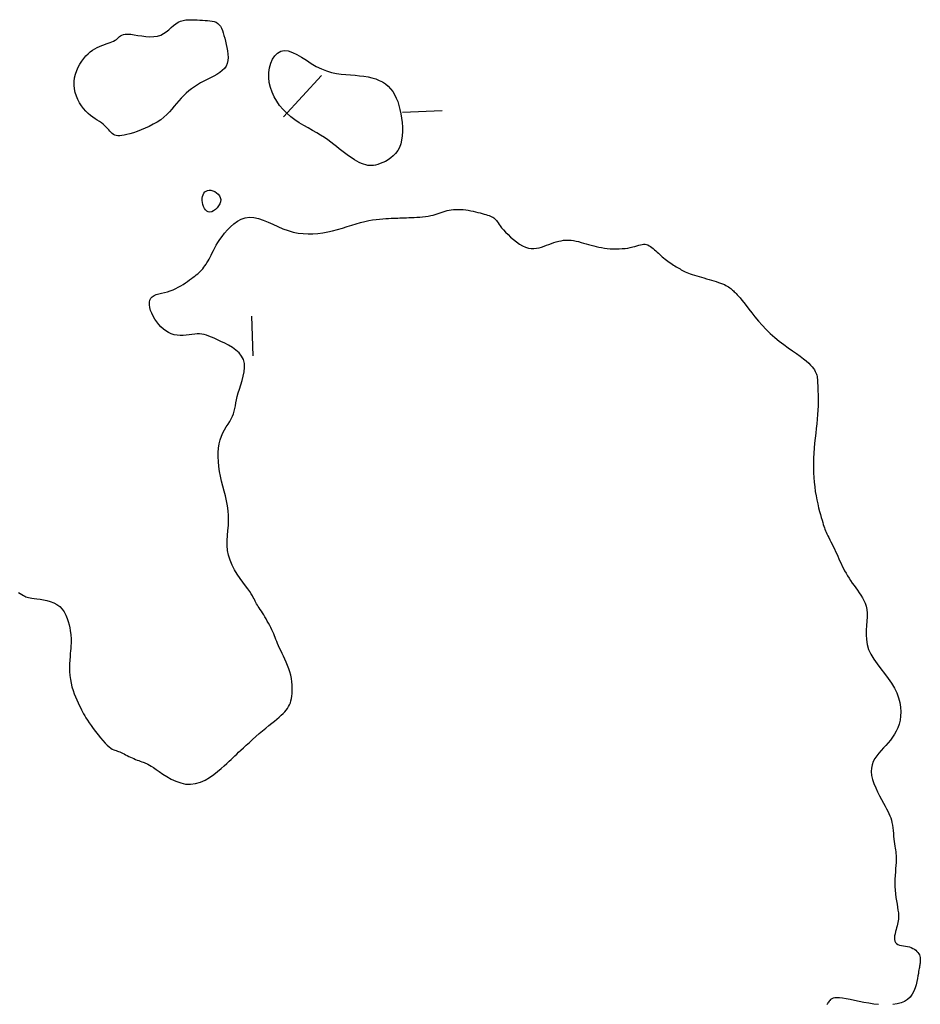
# Model space of a CAD drawing. Header units: millimetres. Extents: x 32690613 to 32693367, y 5343692 to 5344708.
# Tile 804 of 1009: x 32693032 to 32693055, y 5344145 to 5344169. Entities that reach past the tile are written whole.
import ezdxf

# ---------------------------------------------------------------- set-up
doc = ezdxf.new("R2010")
doc.units = ezdxf.units.MM
doc.header["$LTSCALE"] = 20
doc.layers.add('02-DGM_HL_492.00', color=82, linetype='Continuous')

msp = doc.modelspace()

# ---------------------------------------------------------------- linework, layer by layer
at = {"layer": '02-DGM_HL_492.00', "elevation": 492, "flags": 128}
for points in [[(32693037.011, 5344167.938), (32693036.93, 5344167.893), (32693036.851, 5344167.846), (32693036.774, 5344167.796), (32693036.701, 5344167.744), (32693036.63, 5344167.689), (32693036.562, 5344167.631), (32693036.498, 5344167.57), (32693036.436, 5344167.507), (32693036.377, 5344167.441), (32693036.32, 5344167.372), (32693036.263, 5344167.303), (32693036.205, 5344167.232), (32693036.143, 5344167.163), (32693036.077, 5344167.094), (32693036.004, 5344167.028), (32693035.923, 5344166.964), (32693035.834, 5344166.905), (32693035.737, 5344166.849), (32693035.636, 5344166.797), (32693035.533, 5344166.75), (32693035.43, 5344166.708), (32693035.33, 5344166.671), (32693035.235, 5344166.638), (32693035.148, 5344166.612), (32693035.07, 5344166.59), (32693035.002, 5344166.575), (32693034.942, 5344166.564), (32693034.889, 5344166.56), (32693034.843, 5344166.561), (32693034.802, 5344166.567), (32693034.765, 5344166.578), (32693034.731, 5344166.595), (32693034.7, 5344166.617), (32693034.671, 5344166.644), (32693034.642, 5344166.674), (32693034.612, 5344166.707), (32693034.581, 5344166.742), (32693034.548, 5344166.778), (32693034.512, 5344166.814), (32693034.471, 5344166.849), (32693034.426, 5344166.883), (32693034.376, 5344166.917), (32693034.323, 5344166.952), (32693034.267, 5344166.989), (32693034.209, 5344167.029), (32693034.151, 5344167.073), (32693034.092, 5344167.123), (32693034.034, 5344167.18), (32693033.978, 5344167.244), (32693033.925, 5344167.315), (32693033.876, 5344167.392), (32693033.833, 5344167.474), (32693033.796, 5344167.56), (32693033.767, 5344167.65), (32693033.747, 5344167.742), (32693033.738, 5344167.835), (32693033.74, 5344167.929), (32693033.752, 5344168.022), (32693033.774, 5344168.114), (32693033.804, 5344168.203), (32693033.841, 5344168.288), (32693033.884, 5344168.369), (32693033.931, 5344168.444), (32693033.982, 5344168.512), (32693034.036, 5344168.573), (32693034.091, 5344168.626), (32693034.147, 5344168.674), (32693034.205, 5344168.715), (32693034.263, 5344168.751), (32693034.321, 5344168.783), (32693034.378, 5344168.811), (32693034.435, 5344168.835), (32693034.491, 5344168.857), (32693034.545, 5344168.877), (32693034.597, 5344168.895), (32693034.646, 5344168.913), (32693034.692, 5344168.931), (32693034.734, 5344168.949), (32693034.772, 5344168.968), (32693034.805, 5344168.989), (32693034.833, 5344169.012), (32693034.858, 5344169.036), (32693034.883, 5344169.06), (32693034.91, 5344169.082), (32693034.942, 5344169.1), (32693034.981, 5344169.115), (32693035.03, 5344169.124), (32693035.091, 5344169.125), (32693035.166, 5344169.119), (32693035.252, 5344169.107), (32693035.347, 5344169.092), (32693035.447, 5344169.077), (32693035.55, 5344169.065), (32693035.652, 5344169.058), (32693035.75, 5344169.06), (32693035.841, 5344169.074), (32693035.923, 5344169.1), (32693035.997, 5344169.138), (32693036.064, 5344169.184), (32693036.127, 5344169.234), (32693036.186, 5344169.287), (32693036.243, 5344169.337), (32693036.301, 5344169.384), (32693036.361, 5344169.422), (32693036.424, 5344169.451), (32693036.49, 5344169.47), (32693036.558, 5344169.481), (32693036.628, 5344169.487), (32693036.698, 5344169.487), (32693036.769, 5344169.485), (32693036.84, 5344169.481), (32693036.909, 5344169.477), (32693036.977, 5344169.474), (32693037.043, 5344169.471), (32693037.106, 5344169.468), (32693037.166, 5344169.462), (32693037.223, 5344169.453), (32693037.274, 5344169.44), (32693037.321, 5344169.421), (32693037.363, 5344169.395), (32693037.399, 5344169.361), (32693037.43, 5344169.32), (32693037.456, 5344169.271), (32693037.479, 5344169.217), (32693037.5, 5344169.156), (32693037.519, 5344169.09), (32693037.537, 5344169.019), (32693037.556, 5344168.943), (32693037.575, 5344168.864), (32693037.592, 5344168.783), (32693037.607, 5344168.7), (32693037.617, 5344168.617), (32693037.621, 5344168.537), (32693037.616, 5344168.459), (32693037.6, 5344168.386), (32693037.572, 5344168.319), (32693037.53, 5344168.258), (32693037.476, 5344168.204), (32693037.412, 5344168.154), (32693037.339, 5344168.108), (32693037.261, 5344168.065), (32693037.179, 5344168.023), (32693037.095, 5344167.981)], [(32693040.942, 5344168.075), (32693041.05, 5344168.062), (32693041.154, 5344168.044), (32693041.253, 5344168.02), (32693041.347, 5344167.992), (32693041.435, 5344167.957), (32693041.517, 5344167.916), (32693041.593, 5344167.867), (32693041.661, 5344167.811), (32693041.723, 5344167.747), (32693041.777, 5344167.676), (32693041.824, 5344167.597), (32693041.866, 5344167.512), (32693041.902, 5344167.42), (32693041.933, 5344167.323), (32693041.959, 5344167.221), (32693041.98, 5344167.115), (32693041.998, 5344167.004), (32693042.012, 5344166.892), (32693042.019, 5344166.778), (32693042.021, 5344166.666), (32693042.015, 5344166.557), (32693042, 5344166.453), (32693041.977, 5344166.355), (32693041.944, 5344166.265), (32693041.901, 5344166.186), (32693041.848, 5344166.115), (32693041.789, 5344166.053), (32693041.725, 5344166), (32693041.658, 5344165.954), (32693041.59, 5344165.915), (32693041.524, 5344165.883), (32693041.46, 5344165.857), (32693041.4, 5344165.837), (32693041.345, 5344165.822), (32693041.293, 5344165.812), (32693041.243, 5344165.807), (32693041.194, 5344165.808), (32693041.145, 5344165.814), (32693041.095, 5344165.825), (32693041.043, 5344165.841), (32693040.989, 5344165.862), (32693040.932, 5344165.888), (32693040.874, 5344165.919), (32693040.813, 5344165.954), (32693040.751, 5344165.992), (32693040.688, 5344166.034), (32693040.624, 5344166.08), (32693040.56, 5344166.128), (32693040.495, 5344166.179), (32693040.429, 5344166.232), (32693040.361, 5344166.287), (32693040.291, 5344166.343), (32693040.216, 5344166.401), (32693040.136, 5344166.459), (32693040.051, 5344166.518), (32693039.958, 5344166.577), (32693039.859, 5344166.636), (32693039.753, 5344166.695), (32693039.643, 5344166.757), (32693039.532, 5344166.821), (32693039.42, 5344166.889), (32693039.31, 5344166.962), (32693039.204, 5344167.041), (32693039.103, 5344167.127), (32693039.009, 5344167.221), (32693038.924, 5344167.322), (32693038.849, 5344167.43), (32693038.784, 5344167.542), (32693038.731, 5344167.659), (32693038.69, 5344167.78), (32693038.663, 5344167.903), (32693038.651, 5344168.027), (32693038.653, 5344168.152), (32693038.671, 5344168.273), (32693038.703, 5344168.387), (32693038.747, 5344168.49), (32693038.804, 5344168.577), (32693038.873, 5344168.646), (32693038.952, 5344168.691), (32693039.041, 5344168.71), (32693039.139, 5344168.699), (32693039.245, 5344168.663), (32693039.357, 5344168.608), (32693039.475, 5344168.539), (32693039.597, 5344168.463), (32693039.722, 5344168.384), (32693039.849, 5344168.31), (32693039.976, 5344168.246), (32693040.103, 5344168.196), (32693040.229, 5344168.159), (32693040.354, 5344168.132), (32693040.477, 5344168.114), (32693040.597, 5344168.102), (32693040.715, 5344168.093), (32693040.83, 5344168.085)], [(32693037.437, 5344164.95), (32693037.431, 5344164.896), (32693037.413, 5344164.842), (32693037.384, 5344164.79), (32693037.347, 5344164.741), (32693037.304, 5344164.699), (32693037.258, 5344164.665), (32693037.211, 5344164.642), (32693037.165, 5344164.633), (32693037.124, 5344164.639), (32693037.086, 5344164.658), (32693037.054, 5344164.689), (32693037.026, 5344164.729), (32693037.004, 5344164.775), (32693036.987, 5344164.826), (32693036.975, 5344164.879), (32693036.97, 5344164.931), (32693036.971, 5344164.982), (32693036.979, 5344165.029), (32693036.992, 5344165.072), (32693037.011, 5344165.11), (32693037.036, 5344165.142), (32693037.067, 5344165.166), (32693037.103, 5344165.182), (32693037.144, 5344165.188), (32693037.189, 5344165.185), (32693037.238, 5344165.172), (32693037.286, 5344165.151), (32693037.332, 5344165.123), (32693037.372, 5344165.087), (32693037.405, 5344165.046), (32693037.427, 5344165)]]:
    msp.add_lwpolyline(points, close=True, dxfattribs=at)
for points in [[(32693039.983, 5344168.079), (32693039.023, 5344167.041)], [(32693042.02, 5344167.158), (32693043.02, 5344167.197)], [(32693032.335, 5344155.038), (32693032.382, 5344155.012), (32693032.424, 5344154.987), (32693032.46, 5344154.966), (32693032.492, 5344154.949), (32693032.523, 5344154.935), (32693032.555, 5344154.923), (32693032.589, 5344154.913), (32693032.629, 5344154.904), (32693032.676, 5344154.896), (32693032.733, 5344154.888), (32693032.802, 5344154.88), (32693032.879, 5344154.869), (32693032.963, 5344154.856), (32693033.051, 5344154.837), (32693033.139, 5344154.813), (32693033.224, 5344154.78), (32693033.305, 5344154.739), (32693033.376, 5344154.687), (32693033.438, 5344154.623), (32693033.489, 5344154.55), (32693033.531, 5344154.471), (32693033.565, 5344154.389), (32693033.592, 5344154.306), (32693033.613, 5344154.225), (32693033.629, 5344154.15), (32693033.641, 5344154.083), (32693033.649, 5344154.026), (32693033.656, 5344153.979), (32693033.66, 5344153.94), (32693033.662, 5344153.908), (32693033.663, 5344153.882), (32693033.664, 5344153.86), (32693033.663, 5344153.842), (32693033.663, 5344153.825), (32693033.662, 5344153.808), (32693033.662, 5344153.79), (32693033.661, 5344153.769), (32693033.661, 5344153.744), (32693033.659, 5344153.713), (32693033.657, 5344153.675), (32693033.653, 5344153.628), (32693033.649, 5344153.571), (32693033.643, 5344153.502), (32693033.636, 5344153.424), (32693033.63, 5344153.338), (32693033.626, 5344153.245), (32693033.624, 5344153.148), (32693033.626, 5344153.049), (32693033.632, 5344152.948), (32693033.644, 5344152.849), (32693033.661, 5344152.753), (32693033.685, 5344152.66), (32693033.712, 5344152.571), (32693033.742, 5344152.486), (32693033.774, 5344152.405), (32693033.807, 5344152.33), (32693033.839, 5344152.259), (32693033.87, 5344152.195), (32693033.898, 5344152.136), (32693033.924, 5344152.082), (32693033.95, 5344152.031), (32693033.977, 5344151.98), (32693034.006, 5344151.929), (32693034.038, 5344151.876), (32693034.075, 5344151.818), (32693034.118, 5344151.754), (32693034.168, 5344151.684), (32693034.223, 5344151.609), (32693034.282, 5344151.531), (32693034.344, 5344151.453), (32693034.405, 5344151.377), (32693034.466, 5344151.306), (32693034.523, 5344151.242), (32693034.576, 5344151.189), (32693034.624, 5344151.146), (32693034.665, 5344151.114), (32693034.703, 5344151.091), (32693034.737, 5344151.074), (32693034.769, 5344151.062), (32693034.8, 5344151.052), (32693034.83, 5344151.043), (32693034.861, 5344151.033), (32693034.894, 5344151.02), (32693034.928, 5344151.005), (32693034.963, 5344150.988), (32693035, 5344150.969), (32693035.039, 5344150.949), (32693035.078, 5344150.928), (32693035.119, 5344150.908), (32693035.16, 5344150.887), (32693035.202, 5344150.868), (32693035.245, 5344150.85), (32693035.287, 5344150.832), (32693035.329, 5344150.816), (32693035.369, 5344150.801), (32693035.408, 5344150.786), (32693035.444, 5344150.773), (32693035.477, 5344150.762), (32693035.507, 5344150.751), (32693035.537, 5344150.739), (32693035.567, 5344150.726), (32693035.6, 5344150.71), (32693035.638, 5344150.688), (32693035.684, 5344150.66), (32693035.739, 5344150.624), (32693035.806, 5344150.579), (32693035.886, 5344150.523), (32693035.978, 5344150.461), (32693036.08, 5344150.397), (32693036.191, 5344150.335), (32693036.308, 5344150.281), (32693036.429, 5344150.237), (32693036.553, 5344150.21), (32693036.678, 5344150.203), (32693036.803, 5344150.22), (32693036.924, 5344150.257), (32693037.042, 5344150.311), (32693037.155, 5344150.376), (32693037.262, 5344150.449), (32693037.36, 5344150.525), (32693037.449, 5344150.6), (32693037.527, 5344150.67), (32693037.594, 5344150.731), (32693037.652, 5344150.784), (32693037.702, 5344150.832), (32693037.749, 5344150.876), (32693037.794, 5344150.919), (32693037.84, 5344150.964), (32693037.889, 5344151.011), (32693037.946, 5344151.064), (32693038.01, 5344151.125), (32693038.082, 5344151.191), (32693038.16, 5344151.261), (32693038.242, 5344151.335), (32693038.326, 5344151.409), (32693038.41, 5344151.483), (32693038.494, 5344151.555), (32693038.574, 5344151.623), (32693038.651, 5344151.686), (32693038.723, 5344151.744), (32693038.79, 5344151.798), (32693038.853, 5344151.849), (32693038.91, 5344151.897), (32693038.963, 5344151.943), (32693039.011, 5344151.987), (32693039.053, 5344152.031), (32693039.091, 5344152.074), (32693039.123, 5344152.118), (32693039.151, 5344152.163), (32693039.175, 5344152.209), (32693039.194, 5344152.258), (32693039.21, 5344152.31), (32693039.223, 5344152.366), (32693039.232, 5344152.427), (32693039.239, 5344152.492), (32693039.242, 5344152.562), (32693039.242, 5344152.635), (32693039.239, 5344152.712), (32693039.231, 5344152.791), (32693039.219, 5344152.872), (32693039.202, 5344152.954), (32693039.181, 5344153.036), (32693039.154, 5344153.119), (32693039.124, 5344153.2), (32693039.09, 5344153.28), (32693039.055, 5344153.358), (32693039.02, 5344153.434), (32693038.985, 5344153.506), (32693038.951, 5344153.574), (32693038.921, 5344153.638), (32693038.894, 5344153.697), (32693038.871, 5344153.752), (32693038.85, 5344153.804), (32693038.831, 5344153.853), (32693038.812, 5344153.902), (32693038.793, 5344153.95), (32693038.774, 5344153.998), (32693038.752, 5344154.048), (32693038.728, 5344154.101), (32693038.702, 5344154.155), (32693038.673, 5344154.21), (32693038.644, 5344154.266), (32693038.613, 5344154.321), (32693038.582, 5344154.375), (32693038.552, 5344154.428), (32693038.521, 5344154.478), (32693038.492, 5344154.526), (32693038.463, 5344154.57), (32693038.436, 5344154.612), (32693038.41, 5344154.651), (32693038.386, 5344154.688), (32693038.364, 5344154.723), (32693038.344, 5344154.756), (32693038.326, 5344154.788), (32693038.31, 5344154.818), (32693038.294, 5344154.848), (32693038.278, 5344154.881), (32693038.259, 5344154.916), (32693038.235, 5344154.958), (32693038.206, 5344155.006), (32693038.168, 5344155.063), (32693038.12, 5344155.13), (32693038.062, 5344155.209), (32693037.997, 5344155.298), (32693037.926, 5344155.397), (32693037.855, 5344155.503), (32693037.787, 5344155.616), (32693037.725, 5344155.734), (32693037.673, 5344155.855), (32693037.634, 5344155.978), (32693037.611, 5344156.102), (32693037.602, 5344156.227), (32693037.602, 5344156.352), (32693037.609, 5344156.478), (32693037.62, 5344156.603), (32693037.63, 5344156.729), (32693037.637, 5344156.854), (32693037.637, 5344156.979), (32693037.627, 5344157.104), (32693037.609, 5344157.228), (32693037.584, 5344157.352), (32693037.555, 5344157.476), (32693037.523, 5344157.6), (32693037.49, 5344157.724), (32693037.459, 5344157.848), (32693037.431, 5344157.972), (32693037.408, 5344158.096), (32693037.391, 5344158.219), (32693037.379, 5344158.341), (32693037.374, 5344158.46), (32693037.375, 5344158.575), (32693037.384, 5344158.685), (32693037.4, 5344158.79), (32693037.423, 5344158.889), (32693037.454, 5344158.98), (32693037.492, 5344159.065), (32693037.533, 5344159.144), (32693037.577, 5344159.218), (32693037.621, 5344159.288), (32693037.663, 5344159.356), (32693037.701, 5344159.421), (32693037.733, 5344159.485), (32693037.759, 5344159.549), (32693037.778, 5344159.613), (32693037.793, 5344159.679), (32693037.807, 5344159.748), (32693037.82, 5344159.821), (32693037.835, 5344159.899), (32693037.853, 5344159.983), (32693037.877, 5344160.074), (32693037.908, 5344160.173), (32693037.942, 5344160.277), (32693037.976, 5344160.386), (32693038.007, 5344160.496), (32693038.029, 5344160.606), (32693038.04, 5344160.714), (32693038.035, 5344160.817), (32693038.011, 5344160.913), (32693037.965, 5344161.002), (32693037.901, 5344161.082), (32693037.822, 5344161.154), (32693037.732, 5344161.219), (32693037.636, 5344161.277), (32693037.538, 5344161.329), (32693037.442, 5344161.375), (32693037.352, 5344161.416), (32693037.272, 5344161.452), (32693037.201, 5344161.483), (32693037.136, 5344161.509), (32693037.077, 5344161.53), (32693037.02, 5344161.546), (32693036.964, 5344161.557), (32693036.906, 5344161.563), (32693036.846, 5344161.563), (32693036.781, 5344161.558), (32693036.712, 5344161.55), (32693036.64, 5344161.54), (32693036.566, 5344161.531), (32693036.49, 5344161.525), (32693036.414, 5344161.523), (32693036.338, 5344161.527), (32693036.263, 5344161.54), (32693036.191, 5344161.563), (32693036.121, 5344161.596), (32693036.054, 5344161.637), (32693035.99, 5344161.686), (32693035.93, 5344161.741), (32693035.874, 5344161.802), (32693035.822, 5344161.868), (32693035.775, 5344161.938), (32693035.733, 5344162.01), (32693035.698, 5344162.084), (32693035.669, 5344162.157), (32693035.649, 5344162.228), (32693035.638, 5344162.296), (32693035.637, 5344162.359), (32693035.648, 5344162.415), (32693035.671, 5344162.462), (32693035.707, 5344162.5), (32693035.755, 5344162.531), (32693035.811, 5344162.555), (32693035.875, 5344162.574), (32693035.945, 5344162.592), (32693036.017, 5344162.609), (32693036.091, 5344162.627), (32693036.164, 5344162.648), (32693036.235, 5344162.674), (32693036.303, 5344162.705), (32693036.368, 5344162.738), (32693036.43, 5344162.774), (32693036.489, 5344162.811), (32693036.545, 5344162.849), (32693036.598, 5344162.887), (32693036.648, 5344162.923), (32693036.696, 5344162.957), (32693036.74, 5344162.99), (32693036.781, 5344163.021), (32693036.821, 5344163.051), (32693036.857, 5344163.081), (32693036.892, 5344163.111), (32693036.925, 5344163.142), (32693036.955, 5344163.174), (32693036.985, 5344163.207), (32693037.013, 5344163.242), (32693037.039, 5344163.279), (32693037.066, 5344163.318), (32693037.091, 5344163.359), (32693037.117, 5344163.403), (32693037.142, 5344163.45), (32693037.168, 5344163.499), (32693037.195, 5344163.552), (32693037.223, 5344163.608), (32693037.253, 5344163.667), (32693037.287, 5344163.73), (32693037.325, 5344163.797), (32693037.368, 5344163.867), (32693037.417, 5344163.941), (32693037.473, 5344164.02), (32693037.536, 5344164.102), (32693037.606, 5344164.185), (32693037.684, 5344164.265), (32693037.768, 5344164.339), (32693037.858, 5344164.403), (32693037.954, 5344164.455), (32693038.056, 5344164.49), (32693038.163, 5344164.505), (32693038.274, 5344164.499), (32693038.39, 5344164.473), (32693038.509, 5344164.433), (32693038.631, 5344164.383), (32693038.756, 5344164.327), (32693038.881, 5344164.27), (32693039.008, 5344164.215), (32693039.135, 5344164.168), (32693039.262, 5344164.132), (32693039.388, 5344164.107), (32693039.513, 5344164.091), (32693039.639, 5344164.085), (32693039.764, 5344164.088), (32693039.888, 5344164.098), (32693040.013, 5344164.115), (32693040.137, 5344164.138), (32693040.261, 5344164.166), (32693040.384, 5344164.198), (32693040.506, 5344164.232), (32693040.625, 5344164.268), (32693040.742, 5344164.304), (32693040.856, 5344164.338), (32693040.966, 5344164.369), (32693041.072, 5344164.397), (32693041.173, 5344164.419), (32693041.269, 5344164.437), (32693041.359, 5344164.45), (32693041.445, 5344164.46), (32693041.525, 5344164.467), (32693041.601, 5344164.472), (32693041.671, 5344164.476), (32693041.736, 5344164.478), (32693041.796, 5344164.481), (32693041.852, 5344164.483), (32693041.906, 5344164.485), (32693041.958, 5344164.487), (32693042.01, 5344164.489), (32693042.064, 5344164.491), (32693042.12, 5344164.493), (32693042.18, 5344164.496), (32693042.245, 5344164.498), (32693042.314, 5344164.501), (32693042.385, 5344164.505), (32693042.458, 5344164.51), (32693042.53, 5344164.516), (32693042.601, 5344164.524), (32693042.67, 5344164.533), (32693042.734, 5344164.545), (32693042.794, 5344164.559), (32693042.849, 5344164.575), (32693042.901, 5344164.592), (32693042.951, 5344164.609), (32693042.999, 5344164.626), (32693043.047, 5344164.643), (32693043.096, 5344164.659), (32693043.146, 5344164.672), (32693043.199, 5344164.684), (32693043.254, 5344164.692), (32693043.312, 5344164.698), (32693043.371, 5344164.702), (32693043.431, 5344164.703), (32693043.493, 5344164.702), (32693043.555, 5344164.697), (32693043.618, 5344164.691), (32693043.681, 5344164.682), (32693043.743, 5344164.67), (32693043.805, 5344164.657), (32693043.865, 5344164.643), (32693043.923, 5344164.628), (32693043.979, 5344164.613), (32693044.032, 5344164.598), (32693044.081, 5344164.584), (32693044.126, 5344164.57), (32693044.168, 5344164.558), (32693044.206, 5344164.545), (32693044.241, 5344164.533), (32693044.272, 5344164.519), (32693044.301, 5344164.504), (32693044.327, 5344164.488), (32693044.349, 5344164.469), (32693044.37, 5344164.448), (32693044.39, 5344164.423), (32693044.41, 5344164.395), (32693044.432, 5344164.363), (32693044.457, 5344164.326), (32693044.488, 5344164.285), (32693044.524, 5344164.238), (32693044.569, 5344164.186), (32693044.623, 5344164.128), (32693044.684, 5344164.066), (32693044.751, 5344164.003), (32693044.824, 5344163.94), (32693044.899, 5344163.882), (32693044.976, 5344163.828), (32693045.053, 5344163.783), (32693045.128, 5344163.749), (32693045.201, 5344163.727), (32693045.271, 5344163.716), (32693045.338, 5344163.715), (32693045.404, 5344163.722), (32693045.468, 5344163.735), (32693045.531, 5344163.753), (32693045.593, 5344163.774), (32693045.654, 5344163.797), (32693045.716, 5344163.821), (32693045.778, 5344163.843), (32693045.839, 5344163.864), (32693045.901, 5344163.883), (32693045.963, 5344163.9), (32693046.025, 5344163.913), (32693046.087, 5344163.923), (32693046.15, 5344163.928), (32693046.212, 5344163.928), (32693046.275, 5344163.923), (32693046.338, 5344163.915), (32693046.401, 5344163.903), (32693046.464, 5344163.889), (32693046.527, 5344163.872), (32693046.59, 5344163.855), (32693046.654, 5344163.836), (32693046.717, 5344163.818), (32693046.781, 5344163.8), (32693046.845, 5344163.783), (32693046.91, 5344163.766), (32693046.977, 5344163.752), (32693047.045, 5344163.738), (32693047.114, 5344163.727), (32693047.186, 5344163.718), (32693047.261, 5344163.712), (32693047.337, 5344163.708), (32693047.413, 5344163.708), (32693047.489, 5344163.709), (32693047.564, 5344163.713), (32693047.636, 5344163.72), (32693047.705, 5344163.729), (32693047.769, 5344163.741), (32693047.829, 5344163.755), (32693047.884, 5344163.77), (32693047.934, 5344163.785), (32693047.981, 5344163.8), (32693048.024, 5344163.812), (32693048.065, 5344163.821), (32693048.104, 5344163.826), (32693048.141, 5344163.825), (32693048.178, 5344163.818), (32693048.213, 5344163.805), (32693048.247, 5344163.788), (32693048.281, 5344163.766), (32693048.314, 5344163.741), (32693048.347, 5344163.714), (32693048.38, 5344163.685), (32693048.412, 5344163.655), (32693048.445, 5344163.625), (32693048.477, 5344163.595), (32693048.51, 5344163.565), (32693048.543, 5344163.536), (32693048.576, 5344163.507), (32693048.61, 5344163.479), (32693048.645, 5344163.451), (32693048.68, 5344163.424), (32693048.715, 5344163.397), (32693048.752, 5344163.372), (32693048.788, 5344163.347), (32693048.824, 5344163.323), (32693048.86, 5344163.3), (32693048.895, 5344163.278), (32693048.929, 5344163.257), (32693048.962, 5344163.237), (32693048.994, 5344163.218), (32693049.024, 5344163.2), (32693049.055, 5344163.182), (32693049.086, 5344163.165), (32693049.119, 5344163.148), (32693049.154, 5344163.131), (32693049.192, 5344163.115), (32693049.234, 5344163.098), (32693049.281, 5344163.081), (32693049.332, 5344163.063), (32693049.386, 5344163.045), (32693049.444, 5344163.027), (32693049.503, 5344163.009), (32693049.565, 5344162.991), (32693049.627, 5344162.973), (32693049.69, 5344162.954), (32693049.754, 5344162.936), (32693049.816, 5344162.917), (32693049.877, 5344162.899), (32693049.937, 5344162.881), (32693049.993, 5344162.862), (32693050.047, 5344162.843), (32693050.096, 5344162.824), (32693050.141, 5344162.805), (32693050.181, 5344162.786), (32693050.216, 5344162.766), (32693050.248, 5344162.747), (32693050.276, 5344162.727), (32693050.302, 5344162.707), (32693050.325, 5344162.687), (32693050.348, 5344162.667), (32693050.37, 5344162.647), (32693050.391, 5344162.627), (32693050.414, 5344162.605), (32693050.439, 5344162.58), (32693050.467, 5344162.55), (32693050.499, 5344162.514), (32693050.537, 5344162.47), (32693050.58, 5344162.416), (32693050.631, 5344162.352), (32693050.69, 5344162.275), (32693050.757, 5344162.188), (32693050.832, 5344162.092), (32693050.913, 5344161.991), (32693051.001, 5344161.886), (32693051.095, 5344161.78), (32693051.196, 5344161.674), (32693051.301, 5344161.572), (32693051.411, 5344161.474), (32693051.525, 5344161.382), (32693051.638, 5344161.296), (32693051.75, 5344161.214), (32693051.858, 5344161.137), (32693051.961, 5344161.066), (32693052.054, 5344160.999), (32693052.138, 5344160.937), (32693052.209, 5344160.88), (32693052.269, 5344160.827), (32693052.318, 5344160.778), (32693052.358, 5344160.733), (32693052.391, 5344160.691), (32693052.416, 5344160.653), (32693052.436, 5344160.616), (32693052.452, 5344160.583), (32693052.464, 5344160.55), (32693052.474, 5344160.519), (32693052.481, 5344160.486), (32693052.486, 5344160.452), (32693052.49, 5344160.413), (32693052.493, 5344160.37), (32693052.495, 5344160.32), (32693052.498, 5344160.262), (32693052.5, 5344160.195), (32693052.503, 5344160.119), (32693052.505, 5344160.036), (32693052.506, 5344159.945), (32693052.506, 5344159.848), (32693052.504, 5344159.746), (32693052.5, 5344159.639), (32693052.493, 5344159.528), (32693052.484, 5344159.413), (32693052.472, 5344159.296), (32693052.459, 5344159.176), (32693052.445, 5344159.055), (32693052.431, 5344158.931), (32693052.418, 5344158.807), (32693052.407, 5344158.682), (32693052.398, 5344158.557), (32693052.391, 5344158.431), (32693052.389, 5344158.307), (32693052.389, 5344158.183), (32693052.392, 5344158.06), (32693052.398, 5344157.939), (32693052.408, 5344157.821), (32693052.42, 5344157.704), (32693052.435, 5344157.591), (32693052.454, 5344157.481), (32693052.474, 5344157.374), (32693052.496, 5344157.273), (32693052.519, 5344157.177), (32693052.542, 5344157.087), (32693052.565, 5344157.005), (32693052.586, 5344156.93), (32693052.605, 5344156.863), (32693052.622, 5344156.806), (32693052.637, 5344156.756), (32693052.651, 5344156.712), (32693052.664, 5344156.672), (32693052.678, 5344156.634), (32693052.692, 5344156.597), (32693052.708, 5344156.559), (32693052.727, 5344156.518), (32693052.749, 5344156.473), (32693052.774, 5344156.424), (32693052.801, 5344156.371), (32693052.829, 5344156.316), (32693052.859, 5344156.258), (32693052.889, 5344156.198), (32693052.919, 5344156.138), (32693052.948, 5344156.076), (32693052.975, 5344156.015), (32693053.003, 5344155.953), (32693053.029, 5344155.892), (32693053.056, 5344155.83), (32693053.084, 5344155.769), (32693053.112, 5344155.707), (32693053.143, 5344155.646), (32693053.175, 5344155.585), (32693053.21, 5344155.524), (32693053.247, 5344155.462), (32693053.286, 5344155.401), (32693053.327, 5344155.34), (32693053.369, 5344155.28), (32693053.412, 5344155.219), (32693053.456, 5344155.158), (32693053.5, 5344155.097), (32693053.544, 5344155.036), (32693053.587, 5344154.974), (32693053.627, 5344154.91), (32693053.663, 5344154.843), (32693053.694, 5344154.772), (32693053.719, 5344154.695), (32693053.736, 5344154.613), (32693053.745, 5344154.523), (32693053.744, 5344154.425), (32693053.737, 5344154.321), (32693053.728, 5344154.21), (32693053.72, 5344154.094), (32693053.717, 5344153.975), (32693053.724, 5344153.854), (32693053.744, 5344153.73), (32693053.781, 5344153.607), (32693053.837, 5344153.484), (32693053.909, 5344153.362), (32693053.993, 5344153.24), (32693054.085, 5344153.118), (32693054.179, 5344152.997), (32693054.271, 5344152.875), (32693054.356, 5344152.754), (32693054.43, 5344152.631), (32693054.49, 5344152.509), (32693054.535, 5344152.387), (32693054.566, 5344152.266), (32693054.585, 5344152.148), (32693054.591, 5344152.033), (32693054.587, 5344151.922), (32693054.573, 5344151.817), (32693054.549, 5344151.719), (32693054.518, 5344151.627), (32693054.479, 5344151.543), (32693054.435, 5344151.464), (32693054.385, 5344151.389), (32693054.331, 5344151.318), (32693054.275, 5344151.251), (32693054.216, 5344151.185), (32693054.156, 5344151.12), (32693054.096, 5344151.055), (32693054.039, 5344150.989), (32693053.985, 5344150.921), (32693053.937, 5344150.85), (32693053.897, 5344150.776), (32693053.867, 5344150.698), (32693053.85, 5344150.614), (32693053.846, 5344150.524), (32693053.857, 5344150.427), (32693053.881, 5344150.325), (32693053.916, 5344150.22), (32693053.959, 5344150.115), (32693054.007, 5344150.011), (32693054.057, 5344149.91), (32693054.107, 5344149.816), (32693054.155, 5344149.73), (32693054.197, 5344149.653), (32693054.234, 5344149.584), (32693054.266, 5344149.522), (32693054.294, 5344149.464), (32693054.317, 5344149.409), (32693054.337, 5344149.354), (32693054.354, 5344149.297), (32693054.368, 5344149.238), (32693054.38, 5344149.173), (32693054.39, 5344149.105), (32693054.398, 5344149.034), (32693054.405, 5344148.963), (32693054.412, 5344148.892), (32693054.418, 5344148.823), (32693054.424, 5344148.758), (32693054.431, 5344148.698), (32693054.439, 5344148.644), (32693054.447, 5344148.595), (32693054.456, 5344148.548), (32693054.463, 5344148.503), (32693054.47, 5344148.457), (32693054.475, 5344148.408), (32693054.478, 5344148.356), (32693054.477, 5344148.297), (32693054.474, 5344148.23), (32693054.469, 5344148.157), (32693054.462, 5344148.078), (32693054.455, 5344147.993), (32693054.448, 5344147.905), (32693054.443, 5344147.814), (32693054.441, 5344147.722), (32693054.442, 5344147.628), (32693054.448, 5344147.535), (32693054.458, 5344147.442), (32693054.47, 5344147.352), (32693054.483, 5344147.265), (32693054.497, 5344147.182), (32693054.51, 5344147.103), (32693054.521, 5344147.03), (32693054.53, 5344146.964), (32693054.534, 5344146.906), (32693054.535, 5344146.853), (32693054.533, 5344146.805), (32693054.528, 5344146.761), (32693054.52, 5344146.718), (32693054.511, 5344146.676), (32693054.499, 5344146.633), (32693054.486, 5344146.587), (32693054.472, 5344146.538), (32693054.458, 5344146.487), (32693054.446, 5344146.434), (32693054.437, 5344146.382), (32693054.432, 5344146.332), (32693054.433, 5344146.286), (32693054.442, 5344146.245), (32693054.459, 5344146.211), (32693054.486, 5344146.184), (32693054.521, 5344146.165), (32693054.563, 5344146.15), (32693054.609, 5344146.139), (32693054.659, 5344146.13), (32693054.711, 5344146.121), (32693054.762, 5344146.112), (32693054.811, 5344146.1), (32693054.856, 5344146.084), (32693054.898, 5344146.065), (32693054.936, 5344146.042), (32693054.969, 5344146.017), (32693054.999, 5344145.99), (32693055.024, 5344145.961), (32693055.044, 5344145.931), (32693055.06, 5344145.901), (32693055.072, 5344145.87), (32693055.079, 5344145.839), (32693055.083, 5344145.809), (32693055.084, 5344145.779), (32693055.083, 5344145.749), (32693055.08, 5344145.72), (32693055.077, 5344145.692), (32693055.072, 5344145.665), (32693055.068, 5344145.639), (32693055.064, 5344145.613), (32693055.06, 5344145.586), (32693055.055, 5344145.555), (32693055.049, 5344145.52), (32693055.042, 5344145.478), (32693055.035, 5344145.429), (32693055.025, 5344145.371), (32693055.014, 5344145.304), (32693055, 5344145.228), (32693054.981, 5344145.148), (32693054.956, 5344145.066), (32693054.923, 5344144.985), (32693054.882, 5344144.908), (32693054.829, 5344144.838), (32693054.765, 5344144.777), (32693054.688, 5344144.729), (32693054.599, 5344144.691), (32693054.499, 5344144.665), (32693054.391, 5344144.648)], [(32693038.258, 5344161.006), (32693038.219, 5344162.006)], [(32693054.033, 5344144.647), (32693053.908, 5344144.661), (32693053.782, 5344144.679), (32693053.658, 5344144.701), (32693053.538, 5344144.725), (32693053.422, 5344144.749), (32693053.313, 5344144.772), (32693053.212, 5344144.792), (32693053.122, 5344144.808), (32693053.044, 5344144.817), (32693052.979, 5344144.82), (32693052.926, 5344144.816), (32693052.883, 5344144.806), (32693052.849, 5344144.792), (32693052.822, 5344144.774), (32693052.801, 5344144.754), (32693052.783, 5344144.733), (32693052.768, 5344144.711), (32693052.754, 5344144.69), (32693052.739, 5344144.669), (32693052.725, 5344144.647)]]:
    msp.add_lwpolyline(points, dxfattribs=at)

doc.saveas('drawing.dxf')
